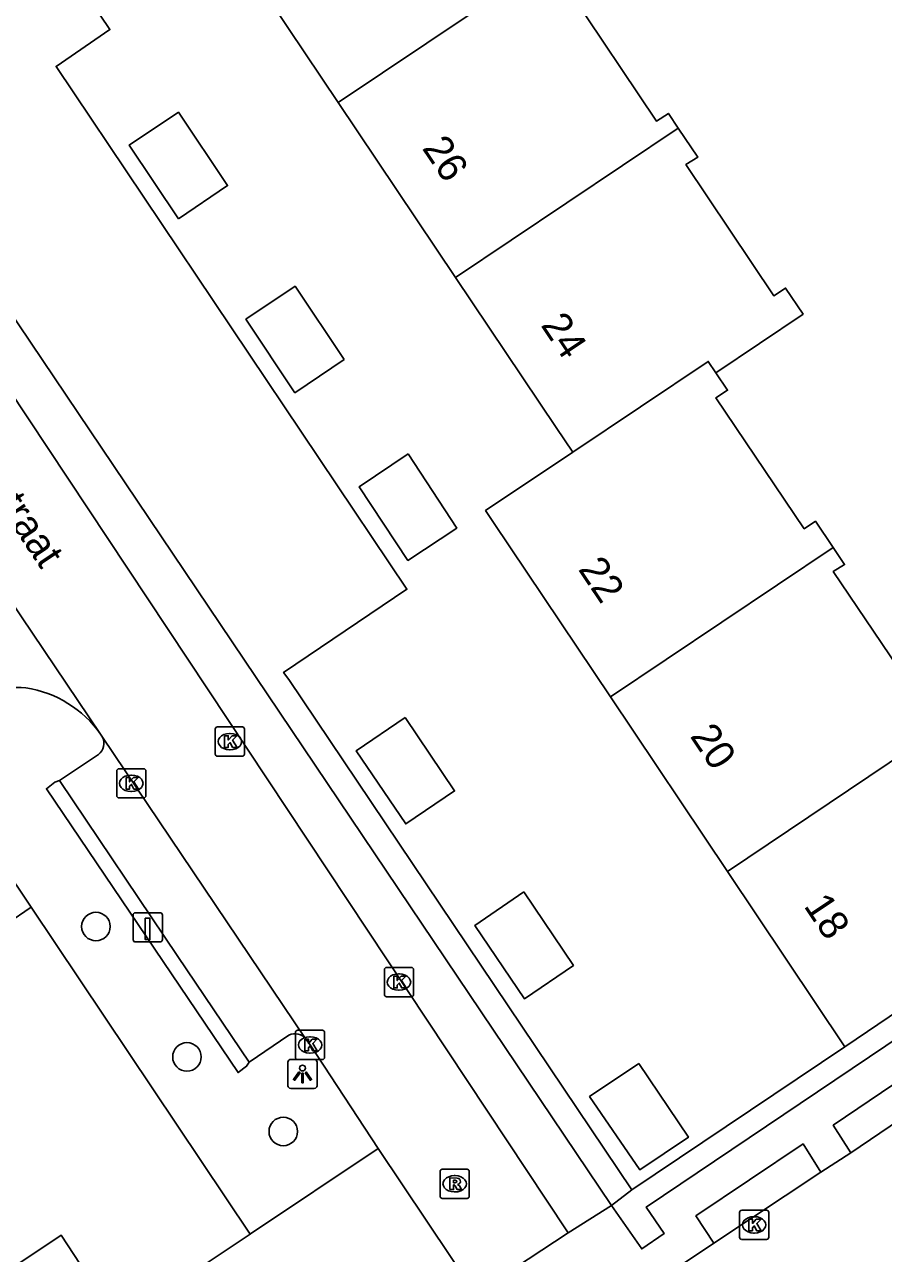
# Model space of a CAD drawing. Extents: x 158797 to 159887, y 384318 to 385255.
# Drawn here: x 159163.91 to 159193.34, y 384773.93 to 384816.03 of the extents above; entities that cross this region are included whole.
import ezdxf

# ---------------------------------------------------------------- set-up
doc = ezdxf.new("R2010")
doc.units = 0
for name, color, linetype in [('IMGEO_Boom', 7, 'Continuous'), ('IMGEO_Groenvoorziening', 7, 'Continuous'), ('IMGEO_Kolk', 7, 'Continuous'), ('IMGEO_Laadpaal', 7, 'Continuous'), ('IMGEO_Lichtpunt', 7, 'Continuous'), ('IMGEO_Openbare_ruimte_label', 7, 'Continuous'), ('IMGEO_Pand', 7, 'Continuous'), ('IMGEO_Pand_nummerreeks', 7, 'Continuous'), ('IMGEO_Parkeervlak_open', 7, 'Continuous'), ('IMGEO_Rijbaan_lokaal_open', 7, 'Continuous'), ('IMGEO_Rioolput', 7, 'Continuous'), ('IMGEO_Voetpad_open', 7, 'Continuous')]:
    doc.layers.add(name, color=color, linetype=linetype)

msp = doc.modelspace()

# ---------------------------------------------------------------- linework, layer by layer
at = {"layer": 'IMGEO_Boom'}
for centre in [(159166.352, 384785.13), (159169.471, 384780.663), (159172.773, 384778.107)]:
    msp.add_circle(centre, 0.489, dxfattribs=at)
at = {"layer": 'IMGEO_Groenvoorziening'}
for points in [[(159164.136, 384785.787), (159160.105, 384791.805)], [(159164.136, 384785.787), (159163.294, 384785.227)], [(159171.634, 384774.587), (159164.136, 384785.787)], [(159192.014, 384781.009), (159184.712, 384776.111)]]:
    msp.add_lwpolyline(points, dxfattribs=at)
at = {"layer": 'IMGEO_Kolk'}
for p, q in [((159170.442, 384791.039), (159170.442, 384791.891)), ((159170.517, 384791.965), (159171.369, 384791.965)), ((159171.443, 384791.891), (159171.443, 384791.039)), ((159170.93, 384791.745), (159170.955, 384791.745)), ((159170.953, 384791.185), (159170.928, 384791.185)), ((159171.369, 384790.965), (159170.517, 384790.965)), ((159167.063, 384789.61), (159167.063, 384790.462)), ((159167.138, 384790.536), (159167.99, 384790.536)), ((159167.551, 384790.316), (159167.576, 384790.316)), ((159168.064, 384790.462), (159168.064, 384789.61)), ((159167.574, 384789.756), (159167.549, 384789.756)), ((159167.99, 384789.536), (159167.138, 384789.536)), ((159176.236, 384782.8), (159176.236, 384783.652)), ((159176.311, 384783.726), (159177.163, 384783.726)), ((159176.724, 384783.506), (159176.749, 384783.506)), ((159177.237, 384783.652), (159177.237, 384782.8)), ((159177.163, 384782.726), (159176.311, 384782.726)), ((159176.747, 384782.946), (159176.722, 384782.946)), ((159173.188, 384780.647), (159173.188, 384781.499)), ((159173.263, 384781.573), (159174.115, 384781.573)), ((159173.676, 384781.353), (159173.701, 384781.353)), ((159174.189, 384781.499), (159174.189, 384780.647)), ((159174.115, 384780.573), (159173.263, 384780.573)), ((159173.699, 384780.793), (159173.674, 384780.793)), ((159188.405, 384774.483), (159188.405, 384775.335)), ((159188.48, 384775.409), (159189.332, 384775.409)), ((159188.893, 384775.189), (159188.918, 384775.189)), ((159189.406, 384775.335), (159189.406, 384774.483)), ((159188.916, 384774.629), (159188.891, 384774.629)), ((159189.332, 384774.409), (159188.48, 384774.409))]:
    msp.add_line(p, q, dxfattribs=at)
for points in [[(159170.442, 384791.039), (159170.442, 384791.891)], [(159170.517, 384791.965), (159171.369, 384791.965)], [(159171.443, 384791.891), (159171.443, 384791.039)], [(159170.763, 384791.665), (159170.886, 384791.665), (159170.886, 384791.514), (159171.016, 384791.665), (159171.18, 384791.665), (159171.034, 384791.514), (159171.187, 384791.265), (159171.035, 384791.265), (159170.95, 384791.429), (159170.886, 384791.362), (159170.886, 384791.265), (159170.763, 384791.265), (159170.763, 384791.665)], [(159171.369, 384790.965), (159170.517, 384790.965)], [(159167.063, 384789.61), (159167.063, 384790.462)], [(159167.138, 384790.536), (159167.99, 384790.536)], [(159167.384, 384790.236), (159167.507, 384790.236), (159167.507, 384790.085), (159167.637, 384790.236), (159167.801, 384790.236), (159167.655, 384790.085), (159167.808, 384789.836), (159167.656, 384789.836), (159167.571, 384790), (159167.507, 384789.933), (159167.507, 384789.836), (159167.384, 384789.836), (159167.384, 384790.236)], [(159168.064, 384790.462), (159168.064, 384789.61)], [(159167.99, 384789.536), (159167.138, 384789.536)], [(159176.236, 384782.8), (159176.236, 384783.652)], [(159176.311, 384783.726), (159177.163, 384783.726)], [(159176.557, 384783.426), (159176.68, 384783.426), (159176.68, 384783.275), (159176.81, 384783.426), (159176.974, 384783.426), (159176.828, 384783.275), (159176.981, 384783.026), (159176.829, 384783.026), (159176.744, 384783.19), (159176.68, 384783.123), (159176.68, 384783.026), (159176.557, 384783.026), (159176.557, 384783.426)], [(159177.237, 384783.652), (159177.237, 384782.8)], [(159177.163, 384782.726), (159176.311, 384782.726)], [(159173.188, 384780.647), (159173.188, 384781.499)], [(159173.263, 384781.573), (159174.115, 384781.573)], [(159174.189, 384781.499), (159174.189, 384780.647)], [(159173.509, 384781.273), (159173.632, 384781.273), (159173.632, 384781.122), (159173.762, 384781.273), (159173.926, 384781.273), (159173.78, 384781.122), (159173.933, 384780.873), (159173.781, 384780.873), (159173.696, 384781.037), (159173.632, 384780.97), (159173.632, 384780.873), (159173.509, 384780.873), (159173.509, 384781.273)], [(159174.115, 384780.573), (159173.263, 384780.573)], [(159188.405, 384774.483), (159188.405, 384775.335)], [(159188.48, 384775.409), (159189.332, 384775.409)], [(159188.726, 384775.109), (159188.849, 384775.109), (159188.849, 384774.958), (159188.979, 384775.109), (159189.143, 384775.109), (159188.997, 384774.958), (159189.15, 384774.709), (159188.998, 384774.709), (159188.913, 384774.873), (159188.849, 384774.806), (159188.849, 384774.709), (159188.726, 384774.709), (159188.726, 384775.109)], [(159189.406, 384775.335), (159189.406, 384774.483)], [(159189.332, 384774.409), (159188.48, 384774.409)]]:
    msp.add_lwpolyline(points, dxfattribs=at)
for centre, start, end in [((159170.519, 384791.889), 91.552, 178.448), ((159170.519, 384791.889), 91.552, 178.448), ((159171.367, 384791.889), 1.552, 88.448), ((159171.367, 384791.889), 1.552, 88.448), ((159170.519, 384791.041), 181.552, 268.448), ((159170.519, 384791.041), 181.552, 268.448), ((159171.367, 384791.041), 271.552, 358.448), ((159171.367, 384791.041), 271.552, 358.448), ((159167.14, 384790.46), 91.552, 178.448), ((159167.14, 384790.46), 91.552, 178.448), ((159167.988, 384790.46), 1.552, 88.448), ((159167.988, 384790.46), 1.552, 88.448), ((159167.14, 384789.612), 181.552, 268.448), ((159167.14, 384789.612), 181.552, 268.448), ((159167.988, 384789.612), 271.552, 358.448), ((159167.988, 384789.612), 271.552, 358.448), ((159176.313, 384783.65), 91.552, 178.448), ((159176.313, 384783.65), 91.552, 178.448), ((159177.161, 384783.65), 1.552, 88.448), ((159177.161, 384783.65), 1.552, 88.448), ((159176.313, 384782.802), 181.552, 268.448), ((159176.313, 384782.802), 181.552, 268.448), ((159177.161, 384782.802), 271.552, 358.448), ((159177.161, 384782.802), 271.552, 358.448), ((159173.265, 384781.497), 91.552, 178.448), ((159173.265, 384781.497), 91.552, 178.448), ((159174.113, 384781.497), 1.552, 88.448), ((159174.113, 384781.497), 1.552, 88.448), ((159173.265, 384780.649), 181.552, 268.448), ((159173.265, 384780.649), 181.552, 268.448), ((159174.113, 384780.649), 271.552, 358.448), ((159174.113, 384780.649), 271.552, 358.448), ((159188.482, 384775.333), 91.552, 178.448), ((159188.482, 384775.333), 91.552, 178.448), ((159189.33, 384775.333), 1.552, 88.448), ((159189.33, 384775.333), 1.552, 88.448), ((159188.482, 384774.485), 181.552, 268.448), ((159188.482, 384774.485), 181.552, 268.448), ((159189.33, 384774.485), 271.552, 358.448), ((159189.33, 384774.485), 271.552, 358.448)]:
    msp.add_arc(centre, 0.0765, start, end, dxfattribs=at)
for centre, major_axis, ratio, start_param, end_param in [((159170.929, 384791.465), (-0.387, 0.002), 0.722429, 4.712389, 7.853982), ((159170.954, 384791.465), (-0.39, 0.002), 0.717154, 1.570796, 4.712389), ((159167.55, 384790.036), (-0.387, 0.002), 0.722429, 4.712389, 7.853982), ((159167.575, 384790.036), (-0.39, 0.002), 0.717154, 1.570796, 4.712389), ((159176.723, 384783.226), (-0.387, 0.002), 0.722429, 4.712389, 7.853982), ((159176.748, 384783.226), (-0.39, 0.002), 0.717154, 1.570796, 4.712389), ((159173.675, 384781.073), (-0.387, 0.002), 0.722429, 4.712389, 7.853982), ((159173.7, 384781.073), (-0.39, 0.002), 0.717154, 1.570796, 4.712389), ((159188.892, 384774.909), (-0.387, 0.002), 0.722429, 4.712389, 7.853982), ((159188.917, 384774.909), (-0.39, 0.002), 0.717154, 1.570796, 4.712389)]:
    msp.add_ellipse(centre, major_axis=major_axis, ratio=ratio, start_param=start_param, end_param=end_param, dxfattribs=at)
at = {"layer": 'IMGEO_Laadpaal'}
for p, q in [((159167.629, 384785.518), (159167.629, 384784.677)), ((159167.629, 384785.518), (159167.629, 384784.677)), ((159168.545, 384785.602), (159167.704, 384785.602)), ((159168.545, 384785.602), (159167.704, 384785.602)), ((159168.629, 384784.686), (159168.629, 384785.527)), ((159168.629, 384784.686), (159168.629, 384785.527)), ((159167.713, 384784.602), (159168.554, 384784.602)), ((159167.713, 384784.602), (159168.554, 384784.602))]:
    msp.add_line(p, q, dxfattribs=at)
msp.add_lwpolyline([(159168.044, 384785.415), (159168.204, 384785.415), (159168.204, 384784.682), (159168.044, 384784.682), (159168.044, 384785.415)], dxfattribs=at)
for centre, start, end in [((159167.707, 384785.524), 92.4484, 184.2845), ((159167.707, 384785.524), 92.4484, 184.2845), ((159168.551, 384785.524), 2.4484, 94.2845), ((159168.551, 384785.524), 2.4484, 94.2845), ((159167.707, 384784.68), 182.4484, 274.2845), ((159167.707, 384784.68), 182.4484, 274.2845), ((159168.551, 384784.68), 272.4484, 4.2845), ((159168.551, 384784.68), 272.4484, 4.2845)]:
    msp.add_arc(centre, 0.0779, start, end, dxfattribs=at)
at = {"layer": 'IMGEO_Lichtpunt'}
for p, q in [((159172.932, 384780.484), (159172.932, 384779.677)), ((159172.932, 384780.484), (159172.932, 384779.677)), ((159173.834, 384780.579), (159173.026, 384780.579)), ((159173.834, 384780.579), (159173.026, 384780.579)), ((159173.928, 384779.677), (159173.928, 384780.484)), ((159173.928, 384779.677), (159173.928, 384780.484)), ((159173.026, 384779.583), (159173.834, 384779.583)), ((159173.026, 384779.583), (159173.834, 384779.583))]:
    msp.add_line(p, q, dxfattribs=at)
for points in [[(159173.306, 384780.148), (159173.345, 384780.12), (159173.157, 384779.858), (159173.119, 384779.885), (159173.306, 384780.148)], [(159173.408, 384780.1), (159173.455, 384780.1), (159173.455, 384779.778), (159173.408, 384779.778), (159173.408, 384780.1)], [(159173.518, 384780.12), (159173.556, 384780.147), (159173.743, 384779.885), (159173.704, 384779.857), (159173.518, 384780.12)]]:
    msp.add_lwpolyline(points, dxfattribs=at)
msp.add_circle((159173.431, 384780.282), 0.0994, dxfattribs=at)
for centre, start, end in [((159173.026, 384780.484), 90, 180), ((159173.026, 384780.484), 90, 180), ((159173.834, 384780.484), 0, 90), ((159173.834, 384780.484), 0, 90), ((159173.026, 384779.677), 180, 270), ((159173.026, 384779.677), 180, 270), ((159173.834, 384779.677), 270, 0), ((159173.834, 384779.677), 270, 360)]:
    msp.add_arc(centre, 0.0946, start, end, dxfattribs=at)
at = {"layer": 'IMGEO_Pand'}
for points in [[(159174.655, 384813.355), (159170.638, 384819.344), (159173.118, 384820.976)], [(159182.283, 384818.471), (159174.655, 384813.355)], [(159182.283, 384818.471), (159182.958, 384817.466), (159182.552, 384817.208), (159185.566, 384812.72), (159185.967, 384812.986), (159186.304, 384812.485)], [(159178.672, 384807.366), (159174.655, 384813.355)], [(159169.185, 384809.374), (159167.492, 384811.9), (159169.179, 384813.026), (159170.865, 384810.514), (159169.185, 384809.374)], [(159178.672, 384807.366), (159186.304, 384812.485)], [(159186.304, 384812.485), (159186.974, 384811.487), (159186.571, 384811.232), (159189.581, 384806.738), (159189.987, 384807.002), (159190.585, 384806.111), (159187.598, 384804.093)], [(159174.855, 384804.554), (159173.172, 384803.417), (159171.489, 384805.935), (159173.177, 384807.065), (159174.855, 384804.554)], [(159182.69, 384801.378), (159182.122, 384802.223), (159178.672, 384807.366)], [(159182.69, 384801.378), (159187.333, 384804.487), (159187.598, 384804.093)], [(159187.598, 384804.093), (159187.996, 384803.501), (159187.595, 384803.247), (159190.626, 384798.758), (159191.01, 384799.016), (159191.613, 384798.119)], [(159177.055, 384801.326), (159178.717, 384798.779), (159177.043, 384797.67), (159175.367, 384800.189), (159177.055, 384801.326)], [(159183.984, 384792.994), (159179.979, 384798.971), (159179.705, 384799.379), (159182.69, 384801.378)], [(159191.613, 384798.119), (159183.984, 384792.994)], [(159191.613, 384798.119), (159192.007, 384797.532), (159191.617, 384797.29), (159194.665, 384792.776), (159195.034, 384793.029), (159195.628, 384792.145)], [(159187.992, 384787.012), (159183.984, 384792.994)], [(159176.95, 384792.285), (159178.642, 384789.778), (159176.971, 384788.647), (159175.275, 384791.153), (159176.95, 384792.285)], [(159187.992, 384787.012), (159195.628, 384792.145)], [(159195.628, 384792.145), (159196.039, 384791.534), (159195.674, 384791.281), (159198.692, 384786.812), (159199.052, 384787.05), (159199.642, 384786.171), (159192.014, 384781.009)], [(159192.014, 384781.009), (159187.992, 384787.012)], [(159181.02, 384786.313), (159182.715, 384783.798), (159181.035, 384782.653), (159179.336, 384785.162), (159181.02, 384786.313)], [(159184.954, 384780.431), (159186.654, 384777.912), (159184.996, 384776.793), (159183.266, 384779.304), (159184.954, 384780.431)], [(159171.634, 384774.587), (159171.651, 384774.598), (159176.027, 384777.523)], [(159176.027, 384777.523), (159179.355, 384772.545)], [(159167.118, 384771.569), (159171.634, 384774.587)], [(159160.459, 384771.417), (159165.156, 384774.557), (159167.118, 384771.569)]]:
    msp.add_lwpolyline(points, dxfattribs=at)
at = {"layer": 'IMGEO_Parkeervlak_open'}
for points in [[(159184.712, 384776.111), (159172.96, 384793.587), (159172.782, 384793.837), (159177.008, 384796.687), (159164.988, 384814.597), (159166.834, 384815.86), (159158.347, 384828.435)], [(159165.109, 384790.13), (159166.443, 384791.027)], [(159172.964, 384781.407), (159171.605, 384780.482)], [(159184.712, 384776.111), (159184.025, 384775.577)]]:
    msp.add_lwpolyline(points, dxfattribs=at)
for centre, radius, start, end in [((159166.12, 384791.412), 0.503, 310.0001, 23.497), ((159173.172, 384780.985), 0.47, 36.8015, 116.2811)]:
    msp.add_arc(centre, radius, start, end, dxfattribs=at)
at = {"layer": 'IMGEO_Rijbaan_lokaal_open'}
for points in [[(159182.539, 384774.63), (159182.487, 384774.708), (159155.131, 384815.938)], [(159159.132, 384802.662), (159166.508, 384791.721)], [(159166.508, 384791.721), (159166.581, 384791.613)], [(159166.581, 384791.613), (159173.549, 384781.267)], [(159192.221, 384777.381), (159198.223, 384781.442)], [(159173.549, 384781.267), (159173.689, 384781.073), (159176.027, 384777.523)], [(159192.221, 384777.381), (159191.192, 384776.716)], [(159191.192, 384776.716), (159187.523, 384774.276)], [(159179.355, 384772.545), (159182.539, 384774.63)], [(159187.523, 384774.276), (159179.061, 384768.616)]]:
    msp.add_lwpolyline(points, dxfattribs=at)
for centre, radius, start, end in [((159163.6, 384789.223), 4.095, 85.0492, 121.0926), ((159163.394, 384789.544), 3.799, 34.9598, 81.5429)]:
    msp.add_arc(centre, radius, start, end, dxfattribs=at)
at = {"layer": 'IMGEO_Rioolput'}
for p, q in [((159178.145, 384775.889), (159178.145, 384776.741)), ((159178.22, 384776.815), (159179.072, 384776.815)), ((159179.146, 384776.741), (159179.146, 384775.889)), ((159178.633, 384776.595), (159178.658, 384776.595)), ((159178.656, 384776.035), (159178.631, 384776.035)), ((159179.072, 384775.815), (159178.22, 384775.815))]:
    msp.add_line(p, q, dxfattribs=at)
for points in [[(159178.145, 384775.889), (159178.145, 384776.741)], [(159178.22, 384776.815), (159179.072, 384776.815)], [(159179.146, 384776.741), (159179.146, 384775.889)], [(159178.734, 384776.513), (159178.482, 384776.515), (159178.482, 384776.115)], [(159178.482, 384776.115), (159178.606, 384776.115), (159178.606, 384776.277), (159178.617, 384776.277)], [(159178.66, 384776.434), (159178.606, 384776.434), (159178.606, 384776.353)], [(159178.606, 384776.353), (159178.658, 384776.353)], [(159178.664, 384776.248), (159178.735, 384776.115), (159178.875, 384776.115), (159178.81, 384776.241)], [(159179.072, 384775.815), (159178.22, 384775.815)]]:
    msp.add_lwpolyline(points, dxfattribs=at)
for centre, radius, start, end in [((159178.222, 384776.739), 0.0765, 91.552, 178.448), ((159178.222, 384776.739), 0.0765, 91.552, 178.448), ((159179.07, 384776.739), 0.0765, 1.552, 88.448), ((159179.07, 384776.739), 0.0765, 1.552, 88.448), ((159178.616, 384776.224), 0.0533, 26.0293, 88.6989), ((159178.642, 384776.542), 0.19, 274.7715, 282.9687), ((159178.666, 384776.338), 0.0964, 77.0061, 93.1865), ((159178.68, 384776.395), 0.0378, 276.6634, 79.6772), ((159178.733, 384776.403), 0.109, 350.3612, 89.416), ((159178.731, 384776.403), 0.112, 277.5842, 350.9817), ((159178.715, 384776.188), 0.108, 29.5134, 73.7905), ((159178.222, 384775.891), 0.0765, 181.552, 268.448), ((159178.222, 384775.891), 0.0765, 181.552, 268.448), ((159179.07, 384775.891), 0.0765, 271.552, 358.448), ((159179.07, 384775.891), 0.0765, 271.552, 358.448)]:
    msp.add_arc(centre, radius, start, end, dxfattribs=at)
for centre, major_axis, ratio, start_param, end_param in [((159178.632, 384776.315), (-0.387, 0.002), 0.722429, 4.712389, 7.853982), ((159178.657, 384776.315), (-0.39, 0.002), 0.717154, 1.570796, 4.712389)]:
    msp.add_ellipse(centre, major_axis=major_axis, ratio=ratio, start_param=start_param, end_param=end_param, dxfattribs=at)
at = {"layer": 'IMGEO_Voetpad_open'}
for points in [[(159153.453, 384825.08), (159155.63, 384821.846), (159157.523, 384819.022), (159161.515, 384813.043), (159159.635, 384811.783), (159184.025, 384775.577)], [(159184.025, 384775.577), (159185.055, 384774.083), (159185.828, 384774.614), (159185.212, 384775.519), (159211.066, 384792.917)], [(159211.525, 384791.774), (159191.621, 384778.321), (159192.221, 384777.381)], [(159171.605, 384780.482), (159171.515, 384780.34), (159171.222, 384780.128), (159164.654, 384789.851), (159164.947, 384790.08), (159165.109, 384790.13)], [(159171.605, 384780.482), (159169.161, 384784.107), (159165.109, 384790.13)], [(159191.192, 384776.716), (159190.585, 384777.682), (159186.911, 384775.214), (159187.523, 384774.276)], [(159182.539, 384774.63), (159184.025, 384775.577)]]:
    msp.add_lwpolyline(points, dxfattribs=at)

# ---------------------------------------------------------------- texts
at = {"layer": 'IMGEO_Openbare_ruimte_label'}
msp.add_text('Deflectiespoelstraat', height=1, rotation=303.706, dxfattribs=at).set_placement((159157.963, 384807.117))
at = {"layer": 'IMGEO_Pand_nummerreeks'}
for s, rotation, p in [('26', 303.8501, (159177.509, 384811.794)), ('24', 303.8501, (159181.575, 384805.732)), ('22', 303.8272, (159182.857, 384797.37)), ('20', 303.8272, (159186.689, 384791.652)), ('18', 303.8272, (159190.586, 384785.835))]:
    msp.add_text(s, height=1, rotation=rotation, dxfattribs=at).set_placement(p)

doc.saveas('drawing.dxf')
